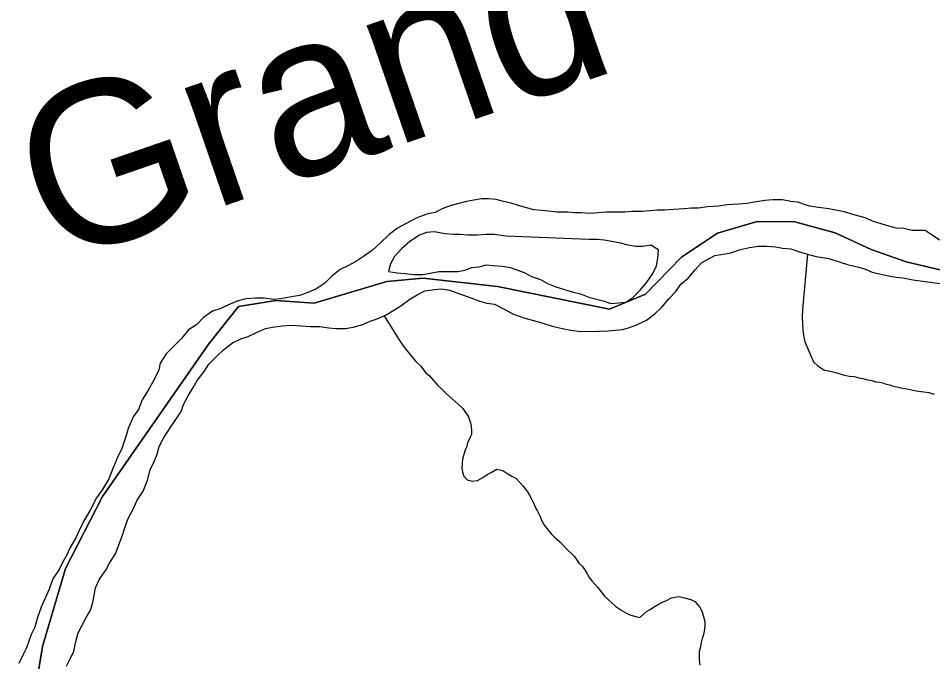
# Model space of a CAD drawing. Extents: x -59 to 82, y -3 to 49.
# Drawn here: x -51.73 to -51.194, y 44.695 to 45.072 of the extents above; entities that cross this region are included whole.
import ezdxf

# ---------------------------------------------------------------- set-up
doc = ezdxf.new("R2010")
doc.units = 0
for name, color, linetype in [('GM_X_Corporation', 7, 'Continuous'), ('GM_X_Major_River', 7, 'Continuous'), ('GM_X_Major_River_Text', 7, 'Continuous'), ('GM_X_Minor_River', 7, 'Continuous')]:
    doc.layers.add(name, color=color, linetype=linetype)

msp = doc.modelspace()

# ---------------------------------------------------------------- linework, layer by layer
at = {"layer": 'GM_X_Corporation'}
for p, q in [((-51.32046, 44.94568), (-51.29708, 44.95258)), ((-51.29708, 44.95258), (-51.32046, 44.94568)), ((-51.29708, 44.95258), (-51.27506, 44.95224)), ((-51.27506, 44.95224), (-51.29708, 44.95258)), ((-51.27506, 44.95224), (-51.25141, 44.94586)), ((-51.25141, 44.94586), (-51.27506, 44.95224)), ((-51.34144, 44.93161), (-51.32046, 44.94568)), ((-51.32046, 44.94568), (-51.34144, 44.93161)), ((-51.25141, 44.94586), (-51.23035, 44.93601)), ((-51.23035, 44.93601), (-51.25141, 44.94586)), ((-51.23035, 44.93601), (-51.20971, 44.92881)), ((-51.20971, 44.92881), (-51.23035, 44.93601)), ((-51.36265, 44.90994), (-51.34144, 44.93161)), ((-51.34144, 44.93161), (-51.36265, 44.90994)), ((-51.20971, 44.92881), (-51.18913, 44.92389)), ((-51.18913, 44.92389), (-51.20971, 44.92881)), ((-51.55683, 44.9047), (-51.5142, 44.91729)), ((-51.5142, 44.91729), (-51.55683, 44.9047)), ((-51.5142, 44.91729), (-51.49299, 44.91921)), ((-51.49299, 44.91921), (-51.5142, 44.91729)), ((-51.49299, 44.91921), (-51.44926, 44.91436)), ((-51.44926, 44.91436), (-51.49299, 44.91921)), ((-51.44926, 44.91436), (-51.38373, 44.90118)), ((-51.38373, 44.90118), (-51.44926, 44.91436)), ((-51.60119, 44.90271), (-51.57925, 44.90617)), ((-51.57925, 44.90617), (-51.60119, 44.90271)), ((-51.57925, 44.90617), (-51.55683, 44.9047)), ((-51.55683, 44.9047), (-51.57925, 44.90617)), ((-51.38373, 44.90118), (-51.36265, 44.90994)), ((-51.36265, 44.90994), (-51.38373, 44.90118)), ((-51.6186, 44.88073), (-51.60119, 44.90271)), ((-51.60119, 44.90271), (-51.6186, 44.88073)), ((-51.68098, 44.79143), (-51.6186, 44.88073)), ((-51.6186, 44.88073), (-51.68098, 44.79143)), ((-51.70254, 44.74924), (-51.68098, 44.79143)), ((-51.68098, 44.79143), (-51.70254, 44.74924)), ((-51.71606, 44.70341), (-51.70254, 44.74924)), ((-51.70254, 44.74924), (-51.71606, 44.70341)), ((-51.73031, 44.6173), (-51.71606, 44.70341)), ((-51.71606, 44.70341), (-51.73031, 44.6173))]:
    msp.add_line(p, q, dxfattribs=at)
at = {"layer": 'GM_X_Major_River'}
for p, q in [((-51.46329, 44.96502), (-51.46745, 44.96426)), ((-51.45875, 44.96579), (-51.46329, 44.96502)), ((-51.45459, 44.96579), (-51.45875, 44.96579)), ((-51.45004, 44.96542), (-51.45459, 44.96579)), ((-51.44588, 44.96429), (-51.45004, 44.96542)), ((-51.29256, 44.96488), (-51.29748, 44.96412)), ((-51.28801, 44.96527), (-51.29256, 44.96488)), ((-51.28234, 44.96528), (-51.28801, 44.96527)), ((-51.27741, 44.96415), (-51.28234, 44.96528)), ((-51.48145, 44.96006), (-51.48599, 44.95778)), ((-51.47653, 44.96197), (-51.48145, 44.96006)), ((-51.46745, 44.96426), (-51.47653, 44.96197)), ((-51.44133, 44.96316), (-51.44588, 44.96429)), ((-51.43641, 44.96165), (-51.44133, 44.96316)), ((-51.42807, 44.95938), (-51.43641, 44.96165)), ((-51.42353, 44.95901), (-51.42807, 44.95938)), ((-51.34592, 44.9595), (-51.35122, 44.95912)), ((-51.33987, 44.95989), (-51.34592, 44.9595)), ((-51.33571, 44.96027), (-51.33987, 44.95989)), ((-51.33154, 44.96028), (-51.33571, 44.96027)), ((-51.32624, 44.96105), (-51.33154, 44.96028)), ((-51.31981, 44.96144), (-51.32624, 44.96105)), ((-51.31489, 44.9622), (-51.31981, 44.96144)), ((-51.30807, 44.96259), (-51.31489, 44.9622)), ((-51.30315, 44.96297), (-51.30807, 44.96259)), ((-51.29748, 44.96412), (-51.30315, 44.96297)), ((-51.27325, 44.96378), (-51.27741, 44.96415)), ((-51.26643, 44.96151), (-51.27325, 44.96378)), ((-51.26113, 44.96076), (-51.26643, 44.96151)), ((-51.25507, 44.96001), (-51.26113, 44.96076)), ((-51.25015, 44.95888), (-51.25507, 44.96001)), ((-51.49658, 44.95473), (-51.50793, 44.94865)), ((-51.49015, 44.95702), (-51.49658, 44.95473)), ((-51.48599, 44.95778), (-51.49015, 44.95702)), ((-51.41936, 44.95864), (-51.42353, 44.95901)), ((-51.41444, 44.95789), (-51.41936, 44.95864)), ((-51.40838, 44.9579), (-51.41444, 44.95789)), ((-51.40422, 44.95752), (-51.40838, 44.9579)), ((-51.40005, 44.95753), (-51.40422, 44.95752)), ((-51.39513, 44.95716), (-51.40005, 44.95753)), ((-51.39021, 44.95754), (-51.39513, 44.95716)), ((-51.38567, 44.95793), (-51.39021, 44.95754)), ((-51.37469, 44.95794), (-51.38567, 44.95793)), ((-51.37053, 44.95833), (-51.37469, 44.95794)), ((-51.36447, 44.95834), (-51.37053, 44.95833)), ((-51.35993, 44.95872), (-51.36447, 44.95834)), ((-51.35577, 44.95911), (-51.35993, 44.95872)), ((-51.35122, 44.95912), (-51.35577, 44.95911)), ((-51.24598, 44.95813), (-51.25015, 44.95888)), ((-51.24105, 44.95662), (-51.24598, 44.95813)), ((-51.23386, 44.95473), (-51.24105, 44.95662)), ((-51.22893, 44.95246), (-51.23386, 44.95473)), ((-51.50793, 44.94865), (-51.51284, 44.94485)), ((-51.21984, 44.94982), (-51.22893, 44.95246)), ((-51.21567, 44.94869), (-51.21984, 44.94982)), ((-51.21113, 44.94831), (-51.21567, 44.94869)), ((-51.51284, 44.94485), (-51.51775, 44.94029)), ((-51.49505, 44.9445), (-51.50072, 44.9407)), ((-51.49089, 44.94602), (-51.49505, 44.9445)), ((-51.48634, 44.94641), (-51.49089, 44.94602)), ((-51.48029, 44.94528), (-51.48634, 44.94641)), ((-51.47536, 44.94491), (-51.48029, 44.94528)), ((-51.4712, 44.94491), (-51.47536, 44.94491)), ((-51.46665, 44.94454), (-51.4712, 44.94491)), ((-51.46136, 44.94455), (-51.46665, 44.94454)), ((-51.45606, 44.94493), (-51.46136, 44.94455)), ((-51.45114, 44.94494), (-51.45606, 44.94493)), ((-51.44583, 44.94419), (-51.45114, 44.94494)), ((-51.44426, 44.94395), (-51.44583, 44.94419)), ((-51.39586, 44.94199), (-51.44426, 44.94395)), ((-51.20621, 44.94718), (-51.21113, 44.94831)), ((-51.19864, 44.9472), (-51.20621, 44.94718)), ((-51.19447, 44.94455), (-51.19864, 44.9472)), ((-51.19029, 44.94152), (-51.19447, 44.94455)), ((-51.51775, 44.94029), (-51.52266, 44.93574)), ((-51.50072, 44.9407), (-51.50563, 44.93652)), ((-51.39093, 44.94199), (-51.39586, 44.94199)), ((-51.38677, 44.94162), (-51.39093, 44.94199)), ((-51.38223, 44.94087), (-51.38677, 44.94162)), ((-51.3773, 44.93974), (-51.38223, 44.94087)), ((-51.37276, 44.93861), (-51.3773, 44.93974)), ((-51.36821, 44.93785), (-51.37276, 44.93861)), ((-51.36405, 44.93786), (-51.36821, 44.93785)), ((-51.35951, 44.93863), (-51.36405, 44.93786)), ((-51.35496, 44.93598), (-51.35951, 44.93863)), ((-51.30158, 44.93719), (-51.29629, 44.93796)), ((-51.29629, 44.93796), (-51.29136, 44.93796)), ((-51.29136, 44.93796), (-51.28644, 44.93759)), ((-51.52266, 44.93574), (-51.52796, 44.93194)), ((-51.50563, 44.93652), (-51.50979, 44.93196)), ((-51.35533, 44.93105), (-51.35496, 44.93598)), ((-51.32958, 44.92843), (-51.32202, 44.93261)), ((-51.32202, 44.93261), (-51.3171, 44.93338)), ((-51.3171, 44.93338), (-51.31256, 44.93414)), ((-51.31256, 44.93414), (-51.30688, 44.93605)), ((-51.30688, 44.93605), (-51.30158, 44.93719)), ((-51.28644, 44.93759), (-51.28228, 44.93684)), ((-51.28228, 44.93684), (-51.27736, 44.93647)), ((-51.27736, 44.93647), (-51.27281, 44.93496)), ((-51.27281, 44.93496), (-51.26751, 44.93345)), ((-51.26751, 44.93345), (-51.26258, 44.93194)), ((-51.53211, 44.92927), (-51.53703, 44.92661)), ((-51.52796, 44.93194), (-51.53211, 44.92927)), ((-51.51205, 44.92779), (-51.51317, 44.92324)), ((-51.50979, 44.93196), (-51.51205, 44.92779)), ((-51.46018, 44.92597), (-51.45602, 44.92711)), ((-51.45602, 44.92711), (-51.45185, 44.92674)), ((-51.35608, 44.92649), (-51.35533, 44.93105)), ((-51.33336, 44.92425), (-51.32958, 44.92843)), ((-51.26258, 44.93194), (-51.25501, 44.93081)), ((-51.25501, 44.93081), (-51.24895, 44.92892)), ((-51.24895, 44.92892), (-51.24364, 44.92703)), ((-51.24364, 44.92703), (-51.23834, 44.9259)), ((-51.54157, 44.92433), (-51.54648, 44.92053)), ((-51.53703, 44.92661), (-51.54157, 44.92433)), ((-51.51317, 44.92324), (-51.50825, 44.92249)), ((-51.50825, 44.92249), (-51.50371, 44.92211)), ((-51.50371, 44.92211), (-51.4984, 44.92136)), ((-51.49311, 44.92137), (-51.48781, 44.92251)), ((-51.48781, 44.92251), (-51.48365, 44.92328)), ((-51.48365, 44.92328), (-51.47267, 44.92329)), ((-51.47267, 44.92329), (-51.46851, 44.92406)), ((-51.46851, 44.92406), (-51.46434, 44.92558)), ((-51.46434, 44.92558), (-51.46018, 44.92597)), ((-51.45185, 44.92674), (-51.44655, 44.92637)), ((-51.44655, 44.92637), (-51.44201, 44.92561)), ((-51.44201, 44.92561), (-51.43367, 44.92259)), ((-51.43367, 44.92259), (-51.4295, 44.92032)), ((-51.36173, 44.91701), (-51.35834, 44.92194)), ((-51.35834, 44.92194), (-51.35608, 44.92649)), ((-51.33751, 44.91932), (-51.33336, 44.92425)), ((-51.23834, 44.9259), (-51.23417, 44.92477)), ((-51.23417, 44.92477), (-51.22963, 44.92288)), ((-51.22963, 44.92288), (-51.22546, 44.92175)), ((-51.22546, 44.92175), (-51.22016, 44.92062)), ((-51.55064, 44.91635), (-51.55593, 44.91294)), ((-51.54648, 44.92053), (-51.55064, 44.91635)), ((-51.4984, 44.92136), (-51.49311, 44.92137)), ((-51.4295, 44.92032), (-51.4242, 44.91844)), ((-51.4242, 44.91844), (-51.42003, 44.91617)), ((-51.36551, 44.91245), (-51.36173, 44.91701)), ((-51.34167, 44.9159), (-51.33751, 44.91932)), ((-51.22016, 44.92062), (-51.21561, 44.91987)), ((-51.21561, 44.91987), (-51.21145, 44.91949)), ((-51.21145, 44.91949), (-51.20577, 44.91836)), ((-51.20577, 44.91836), (-51.18986, 44.91611)), ((-51.55593, 44.91294), (-51.56085, 44.91065)), ((-51.49649, 44.90961), (-51.49195, 44.91189)), ((-51.49195, 44.91189), (-51.48627, 44.91266)), ((-51.48627, 44.91266), (-51.48211, 44.91304)), ((-51.48211, 44.91304), (-51.47756, 44.91229)), ((-51.47756, 44.91229), (-51.46506, 44.90776)), ((-51.42003, 44.91617), (-51.41511, 44.91427)), ((-51.41511, 44.91427), (-51.41056, 44.91277)), ((-51.41056, 44.91277), (-51.40564, 44.91125)), ((-51.40564, 44.91125), (-51.40071, 44.91013)), ((-51.37004, 44.90789), (-51.36551, 44.91245)), ((-51.34884, 44.90717), (-51.34507, 44.91134)), ((-51.34507, 44.91134), (-51.34167, 44.9159)), ((-51.60134, 44.90604), (-51.60702, 44.90376)), ((-51.5968, 44.90719), (-51.60134, 44.90604)), ((-51.5915, 44.90757), (-51.5968, 44.90719)), ((-51.5862, 44.90758), (-51.5915, 44.90757)), ((-51.58052, 44.90683), (-51.5862, 44.90758)), ((-51.57636, 44.90722), (-51.58052, 44.90683)), ((-51.5722, 44.90798), (-51.57636, 44.90722)), ((-51.56539, 44.90913), (-51.5722, 44.90798)), ((-51.56085, 44.91065), (-51.56539, 44.90913)), ((-51.50594, 44.90315), (-51.50065, 44.90695)), ((-51.50065, 44.90695), (-51.49649, 44.90961)), ((-51.46506, 44.90776), (-51.45976, 44.90587)), ((-51.45976, 44.90587), (-51.45559, 44.90474)), ((-51.40071, 44.91013), (-51.39579, 44.90824)), ((-51.39579, 44.90824), (-51.38745, 44.90597)), ((-51.38745, 44.90597), (-51.38291, 44.90446)), ((-51.3742, 44.90523), (-51.37004, 44.90789)), ((-51.35299, 44.90223), (-51.34884, 44.90717)), ((-51.61155, 44.90148), (-51.61647, 44.89995)), ((-51.60702, 44.90376), (-51.61155, 44.90148)), ((-51.51463, 44.89783), (-51.5101, 44.90049)), ((-51.5101, 44.90049), (-51.50594, 44.90315)), ((-51.45559, 44.90474), (-51.45105, 44.90399)), ((-51.45105, 44.90399), (-51.44498, 44.90096)), ((-51.44498, 44.90096), (-51.44043, 44.89831)), ((-51.38291, 44.90446), (-51.37836, 44.90485)), ((-51.37836, 44.90485), (-51.3742, 44.90523)), ((-51.35715, 44.89843), (-51.35299, 44.90223)), ((-51.62176, 44.89615), (-51.62592, 44.89197)), ((-51.61647, 44.89995), (-51.62176, 44.89615)), ((-51.52409, 44.89402), (-51.51993, 44.89554)), ((-51.51993, 44.89554), (-51.51587, 44.89729)), ((-51.51587, 44.89729), (-51.51463, 44.89783)), ((-51.44043, 44.89831), (-51.434, 44.89605)), ((-51.434, 44.89605), (-51.42831, 44.89454)), ((-51.36207, 44.89463), (-51.35715, 44.89843)), ((-51.62592, 44.89197), (-51.63046, 44.88893)), ((-51.5907, 44.88748), (-51.58541, 44.88976)), ((-51.58541, 44.88976), (-51.58125, 44.89052)), ((-51.58125, 44.89052), (-51.57557, 44.89129)), ((-51.57557, 44.89129), (-51.57027, 44.89168)), ((-51.57027, 44.89168), (-51.56421, 44.89131)), ((-51.56421, 44.89131), (-51.55891, 44.89094)), ((-51.55891, 44.89094), (-51.55361, 44.89094)), ((-51.55361, 44.89094), (-51.54831, 44.89019)), ((-51.54831, 44.89019), (-51.54415, 44.88982)), ((-51.54415, 44.88982), (-51.53847, 44.88983)), ((-51.53847, 44.88983), (-51.53393, 44.89059)), ((-51.53393, 44.89059), (-51.52825, 44.89212)), ((-51.52825, 44.89212), (-51.52409, 44.89402)), ((-51.42831, 44.89454), (-51.42339, 44.89303)), ((-51.42339, 44.89303), (-51.41733, 44.89114)), ((-51.41733, 44.89114), (-51.41051, 44.88963)), ((-51.41051, 44.88963), (-51.40634, 44.88888)), ((-51.37606, 44.8893), (-51.3719, 44.89045)), ((-51.3719, 44.89045), (-51.36774, 44.89197)), ((-51.36774, 44.89197), (-51.36207, 44.89463)), ((-51.63046, 44.88893), (-51.63461, 44.884)), ((-51.59978, 44.88367), (-51.59562, 44.88519)), ((-51.59562, 44.88519), (-51.5907, 44.88748)), ((-51.40634, 44.88888), (-51.40066, 44.88813)), ((-51.40066, 44.88813), (-51.38969, 44.88815)), ((-51.38969, 44.88815), (-51.38439, 44.88853)), ((-51.38439, 44.88853), (-51.37606, 44.8893)), ((-51.63461, 44.884), (-51.64368, 44.87488)), ((-51.60999, 44.87721), (-51.6047, 44.88139)), ((-51.6047, 44.88139), (-51.59978, 44.88367)), ((-51.64368, 44.87488), (-51.64707, 44.86957)), ((-51.61415, 44.87341), (-51.60999, 44.87721)), ((-51.64707, 44.86957), (-51.64782, 44.8654)), ((-51.62132, 44.86468), (-51.61868, 44.86885)), ((-51.61868, 44.86885), (-51.61415, 44.87341)), ((-51.64782, 44.8654), (-51.65159, 44.85819)), ((-51.62547, 44.85936), (-51.62132, 44.86468)), ((-51.65159, 44.85819), (-51.65423, 44.85363)), ((-51.62774, 44.85519), (-51.62547, 44.85936)), ((-51.65423, 44.85363), (-51.65762, 44.84794)), ((-51.63075, 44.85025), (-51.62774, 44.85519)), ((-51.65762, 44.84794), (-51.65989, 44.84225)), ((-51.63339, 44.84532), (-51.63075, 44.85025)), ((-51.65989, 44.84225), (-51.6629, 44.83807)), ((-51.6349, 44.84114), (-51.63339, 44.84532)), ((-51.6629, 44.83807), (-51.66592, 44.83124)), ((-51.63829, 44.83583), (-51.6349, 44.84114)), ((-51.66592, 44.83124), (-51.66704, 44.82707)), ((-51.64509, 44.82558), (-51.64131, 44.83166)), ((-51.64131, 44.83166), (-51.63829, 44.83583)), ((-51.66704, 44.82707), (-51.66968, 44.81948)), ((-51.64772, 44.82065), (-51.64509, 44.82558)), ((-51.64885, 44.8161), (-51.64772, 44.82065)), ((-51.66968, 44.81948), (-51.67232, 44.81378)), ((-51.65074, 44.81192), (-51.64885, 44.8161)), ((-51.67232, 44.81378), (-51.67495, 44.80771)), ((-51.653, 44.80699), (-51.65074, 44.81192)), ((-51.67495, 44.80771), (-51.67721, 44.80164)), ((-51.6545, 44.80092), (-51.653, 44.80699)), ((-51.67721, 44.80164), (-51.68136, 44.79481)), ((-51.65713, 44.79447), (-51.6545, 44.80092)), ((-51.68136, 44.79481), (-51.68438, 44.79063)), ((-51.66053, 44.78915), (-51.65713, 44.79447)), ((-51.68438, 44.79063), (-51.68815, 44.78342)), ((-51.66317, 44.78346), (-51.66053, 44.78915)), ((-51.68815, 44.78342), (-51.69155, 44.77773)), ((-51.66581, 44.77852), (-51.66317, 44.78346)), ((-51.69155, 44.77773), (-51.69381, 44.77318)), ((-51.66769, 44.77359), (-51.66581, 44.77852)), ((-51.69381, 44.77318), (-51.69645, 44.76748)), ((-51.66919, 44.76866), (-51.66769, 44.77359)), ((-51.69645, 44.76748), (-51.69984, 44.76141)), ((-51.6707, 44.76449), (-51.66919, 44.76866)), ((-51.69984, 44.76141), (-51.7021, 44.75685)), ((-51.67333, 44.75766), (-51.6707, 44.76449)), ((-51.7021, 44.75685), (-51.70436, 44.75268)), ((-51.67673, 44.75272), (-51.67333, 44.75766)), ((-51.70436, 44.75268), (-51.70625, 44.74851)), ((-51.67899, 44.74817), (-51.67673, 44.75272)), ((-51.70625, 44.74851), (-51.71002, 44.74319)), ((-51.68277, 44.74285), (-51.67899, 44.74817)), ((-51.71002, 44.74319), (-51.71228, 44.73712)), ((-51.68503, 44.73792), (-51.68277, 44.74285)), ((-51.71228, 44.73712), (-51.7168, 44.72649)), ((-51.68578, 44.73337), (-51.68503, 44.73792)), ((-51.68803, 44.72464), (-51.68652, 44.72919)), ((-51.68652, 44.72919), (-51.68578, 44.73337)), ((-51.7168, 44.72649), (-51.71906, 44.72042)), ((-51.69067, 44.72009), (-51.68803, 44.72464)), ((-51.71906, 44.72042), (-51.72056, 44.71473)), ((-51.69293, 44.71591), (-51.69067, 44.72009)), ((-51.72056, 44.71473), (-51.72283, 44.71056)), ((-51.69519, 44.71136), (-51.69293, 44.71591)), ((-51.72283, 44.71056), (-51.72546, 44.70259)), ((-51.69632, 44.70718), (-51.69519, 44.71136)), ((-51.72546, 44.70259), (-51.72772, 44.69841)), ((-51.69782, 44.70073), (-51.69632, 44.70718)), ((-51.72772, 44.69841), (-51.72998, 44.69348)), ((-51.70197, 44.692), (-51.6997, 44.69656)), ((-51.6997, 44.69656), (-51.69782, 44.70073))]:
    msp.add_line(p, q, dxfattribs=at)
at = {"layer": 'GM_X_Minor_River'}
for p, q in [((-51.26751, 44.93345), (-51.27047, 44.90092)), ((-51.27047, 44.90092), (-51.27081, 44.89635)), ((-51.51587, 44.89729), (-51.50651, 44.88218)), ((-51.27081, 44.89635), (-51.27037, 44.88913)), ((-51.27037, 44.88913), (-51.26997, 44.88572)), ((-51.26997, 44.88572), (-51.26918, 44.88192)), ((-51.50651, 44.88218), (-51.50498, 44.88029)), ((-51.50498, 44.88029), (-51.50344, 44.87802)), ((-51.26918, 44.88192), (-51.26415, 44.87017)), ((-51.50344, 44.87802), (-51.49999, 44.87386)), ((-51.49999, 44.87386), (-51.4973, 44.87046)), ((-51.4973, 44.87046), (-51.49424, 44.86782)), ((-51.26415, 44.87017), (-51.26147, 44.86791)), ((-51.49424, 44.86782), (-51.49155, 44.86403)), ((-51.49155, 44.86403), (-51.48926, 44.86215)), ((-51.26147, 44.86791), (-51.25803, 44.86565)), ((-51.25803, 44.86565), (-51.25613, 44.86528)), ((-51.25613, 44.86528), (-51.25347, 44.86454)), ((-51.25347, 44.86454), (-51.25042, 44.8638)), ((-51.25042, 44.8638), (-51.24662, 44.86269)), ((-51.48926, 44.86215), (-51.48658, 44.85913)), ((-51.48658, 44.85913), (-51.48428, 44.85648)), ((-51.24662, 44.86269), (-51.24319, 44.86195)), ((-51.24319, 44.86195), (-51.24015, 44.86159)), ((-51.24015, 44.86159), (-51.23749, 44.86085)), ((-51.23749, 44.86085), (-51.23521, 44.86049)), ((-51.23521, 44.86049), (-51.23216, 44.85974)), ((-51.23216, 44.85974), (-51.22988, 44.85938)), ((-51.22988, 44.85938), (-51.2276, 44.85864)), ((-51.2276, 44.85864), (-51.22532, 44.85827)), ((-51.22532, 44.85827), (-51.22341, 44.8579)), ((-51.22341, 44.8579), (-51.22151, 44.85716)), ((-51.48428, 44.85648), (-51.48198, 44.85422)), ((-51.48198, 44.85422), (-51.4793, 44.85157)), ((-51.22151, 44.85716), (-51.21923, 44.85679)), ((-51.21923, 44.85679), (-51.21732, 44.85605)), ((-51.21732, 44.85605), (-51.21504, 44.85568)), ((-51.21504, 44.85568), (-51.21276, 44.85494)), ((-51.21276, 44.85494), (-51.21048, 44.85457)), ((-51.21048, 44.85457), (-51.20819, 44.85421)), ((-51.20819, 44.85421), (-51.20477, 44.85347)), ((-51.20477, 44.85347), (-51.20249, 44.85311)), ((-51.20249, 44.85311), (-51.19945, 44.85275)), ((-51.19945, 44.85275), (-51.19641, 44.85239)), ((-51.19641, 44.85239), (-51.19336, 44.85127)), ((-51.4793, 44.85157), (-51.47586, 44.84856)), ((-51.47586, 44.84856), (-51.47242, 44.84554)), ((-51.47242, 44.84554), (-51.46974, 44.8429)), ((-51.46974, 44.8429), (-51.4682, 44.84063)), ((-51.4682, 44.84063), (-51.46628, 44.83798)), ((-51.46628, 44.83798), (-51.46511, 44.83456)), ((-51.46511, 44.83456), (-51.46472, 44.83267)), ((-51.46472, 44.83267), (-51.46469, 44.82963)), ((-51.4658, 44.82543), (-51.46692, 44.82277)), ((-51.46468, 44.82772), (-51.4658, 44.82543)), ((-51.46469, 44.82963), (-51.46468, 44.82772)), ((-51.46728, 44.82086), (-51.4684, 44.81857)), ((-51.46692, 44.82277), (-51.46728, 44.82086)), ((-51.46914, 44.81591), (-51.46988, 44.81324)), ((-51.4684, 44.81857), (-51.46914, 44.81591)), ((-51.46988, 44.81324), (-51.47022, 44.80792)), ((-51.47022, 44.80792), (-51.46982, 44.80564)), ((-51.46982, 44.80564), (-51.46904, 44.80336)), ((-51.45764, 44.80268), (-51.45537, 44.80422)), ((-51.45537, 44.80422), (-51.45311, 44.80538)), ((-51.45311, 44.80538), (-51.4497, 44.8073)), ((-51.4497, 44.8073), (-51.44628, 44.80656)), ((-51.44628, 44.80656), (-51.44323, 44.80468)), ((-51.44323, 44.80468), (-51.44094, 44.80318)), ((-51.46904, 44.80336), (-51.46712, 44.8011)), ((-51.46712, 44.8011), (-51.46408, 44.80036)), ((-51.46408, 44.80036), (-51.46104, 44.80076)), ((-51.46104, 44.80076), (-51.45764, 44.80268)), ((-51.44094, 44.80318), (-51.43865, 44.80205)), ((-51.43865, 44.80205), (-51.43597, 44.79941)), ((-51.43597, 44.79941), (-51.43444, 44.79752)), ((-51.43444, 44.79752), (-51.43175, 44.79412)), ((-51.43175, 44.79412), (-51.43059, 44.79222)), ((-51.43059, 44.79222), (-51.42944, 44.78995)), ((-51.42944, 44.78995), (-51.42828, 44.78768)), ((-51.42828, 44.78768), (-51.42712, 44.78464)), ((-51.42712, 44.78464), (-51.42596, 44.78275)), ((-51.42596, 44.78275), (-51.42442, 44.77972)), ((-51.42442, 44.77972), (-51.42326, 44.77707)), ((-51.42326, 44.77707), (-51.42172, 44.77442)), ((-51.42172, 44.77442), (-51.41941, 44.77139)), ((-51.41941, 44.77139), (-51.41788, 44.7695)), ((-51.41788, 44.7695), (-51.41597, 44.76761)), ((-51.41597, 44.76761), (-51.41291, 44.76497)), ((-51.41291, 44.76497), (-51.41099, 44.76309)), ((-51.41099, 44.76309), (-51.40946, 44.7612)), ((-51.40946, 44.7612), (-51.40448, 44.75629)), ((-51.40448, 44.75629), (-51.40295, 44.7544)), ((-51.40295, 44.7544), (-51.40141, 44.75213)), ((-51.40141, 44.75213), (-51.3995, 44.75024)), ((-51.3995, 44.75024), (-51.39796, 44.74797)), ((-51.39796, 44.74797), (-51.3968, 44.74608)), ((-51.3968, 44.74608), (-51.39565, 44.74381)), ((-51.39565, 44.74381), (-51.39411, 44.74191)), ((-51.39411, 44.74191), (-51.3922, 44.74003)), ((-51.3922, 44.74003), (-51.39066, 44.73813)), ((-51.39066, 44.73813), (-51.38913, 44.73625)), ((-51.38913, 44.73625), (-51.38644, 44.73284)), ((-51.38644, 44.73284), (-51.38453, 44.73095)), ((-51.38453, 44.73095), (-51.38224, 44.72907)), ((-51.38224, 44.72907), (-51.37994, 44.7268)), ((-51.35451, 44.7285), (-51.35224, 44.72966)), ((-51.35224, 44.72966), (-51.35035, 44.73043)), ((-51.35035, 44.73043), (-51.34733, 44.73197)), ((-51.34733, 44.73197), (-51.34543, 44.73237)), ((-51.34543, 44.73237), (-51.34278, 44.73276)), ((-51.34278, 44.73276), (-51.33973, 44.73202)), ((-51.33973, 44.73202), (-51.33593, 44.73091)), ((-51.33593, 44.73091), (-51.33364, 44.72979)), ((-51.33364, 44.72979), (-51.33096, 44.72676)), ((-51.37994, 44.7268), (-51.3765, 44.72455)), ((-51.3765, 44.72455), (-51.37231, 44.72229)), ((-51.36584, 44.72044), (-51.36207, 44.72389)), ((-51.36207, 44.72389), (-51.3598, 44.72504)), ((-51.3598, 44.72504), (-51.35791, 44.72658)), ((-51.35791, 44.72658), (-51.35451, 44.7285)), ((-51.33096, 44.72676), (-51.32941, 44.72373)), ((-51.32941, 44.72373), (-51.32785, 44.71804)), ((-51.37231, 44.72229), (-51.36774, 44.72081)), ((-51.36774, 44.72081), (-51.36584, 44.72044)), ((-51.32785, 44.71804), (-51.32782, 44.71538)), ((-51.32782, 44.71538), (-51.32818, 44.71234)), ((-51.32929, 44.70814), (-51.33003, 44.70586)), ((-51.32854, 44.71043), (-51.32929, 44.70814)), ((-51.32818, 44.71234), (-51.32854, 44.71043)), ((-51.33038, 44.7032), (-51.33112, 44.70053)), ((-51.33003, 44.70586), (-51.33038, 44.7032)), ((-51.33112, 44.70053), (-51.3311, 44.69825)), ((-51.3311, 44.69825), (-51.33108, 44.69559)), ((-51.33108, 44.69559), (-51.33068, 44.69255))]:
    msp.add_line(p, q, dxfattribs=at)

# ---------------------------------------------------------------- texts
at = {"layer": 'GM_X_Major_River_Text'}
msp.add_text('Grand', height=0.094765, rotation=19.0571, dxfattribs=at).set_placement((-51.71009, 44.92687))

doc.saveas('drawing.dxf')
